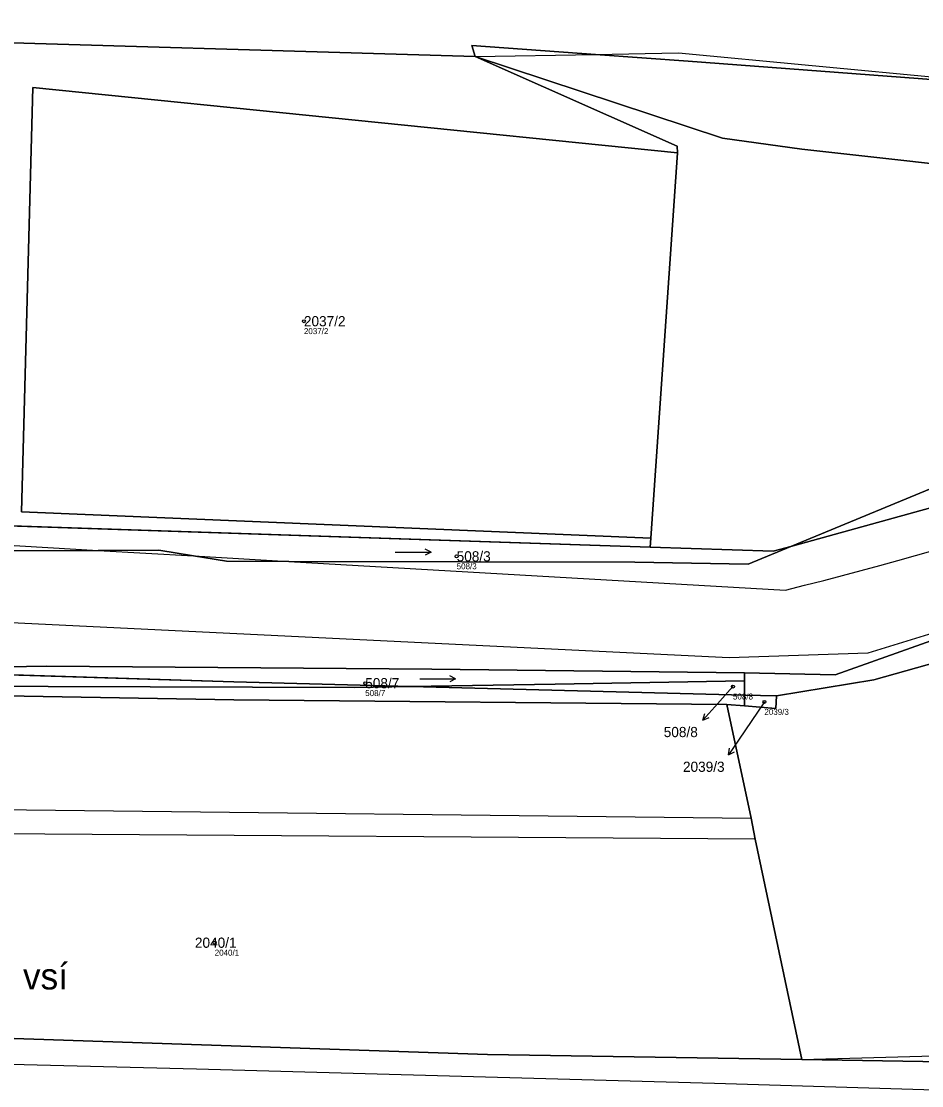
# Model space of a CAD drawing. Extents: x -762274 to -759271, y -1061928 to -1059060.
# Drawn here: x -760264.1 to -760113.7, y -1059446 to -1059268.2 of the extents above; entities that cross this region are included whole.
import ezdxf

# ---------------------------------------------------------------- set-up
doc = ezdxf.new("R2010")
doc.units = 0
for name, color, linetype in [('Definiční body', 7, 'Continuous'), ('Hranice parcel', 7, 'Continuous'), ('Parcelní čísla', 7, 'Continuous'), ('Polygon parcely', 7, 'Continuous'), ('Pop  PČ popisy', 7, 'Continuous'), ('Poz předměty', 7, 'Continuous'), ('Vnitřní kresba', 7, 'Continuous'), ('Značky kultur', 7, 'Continuous')]:
    doc.layers.add(name, color=color, linetype=linetype)

msp = doc.modelspace()

# ---------------------------------------------------------------- linework, layer by layer
at = {"layer": 'Definiční body'}
for centre in [(-760216.91, -1059318.33), (-760191.4, -1059357.6), (-760206.67, -1059378.78), (-760145.26, -1059379.35), (-760140.01, -1059381.91), (-760231.81, -1059422.12)]:
    msp.add_circle(centre, 0.25, dxfattribs=at)
at = {"layer": 'Hranice parcel'}
for p, q in [((-760188.31, -1059274.14), (-760282.63, -1059271.37)), ((-760158.97, -1059354.54), (-760154.54, -1059290.19)), ((-760310.75, -1059351.02), (-760159.07, -1059356.08)), ((-760159.07, -1059356.08), (-760158.97, -1059354.54)), ((-760293.6, -1059376.52), (-760228.6, -1059378.58)), ((-760143.32, -1059377.05), (-760143.32, -1059378.38)), ((-760228.6, -1059378.58), (-760199.12, -1059379.33)), ((-760199.12, -1059379.33), (-760143.32, -1059380.76)), ((-760143.32, -1059378.38), (-760143.32, -1059380.76)), ((-760143.32, -1059380.76), (-760138, -1059380.9)), ((-760143.32, -1059382.59), (-760143.32, -1059380.76)), ((-760143.32, -1059382.59), (-760146.31, -1059382.36))]:
    msp.add_line(p, q, dxfattribs=at)
for points in [[(-760188.31, -1059274.14), (-760188.87, -1059272.28), (-760168.21, -1059273.78), (-760152.75, -1059274.91), (-760086.27, -1059279.94), (-760071.68, -1059281.04), (-760031.2, -1059284.1), (-760031.11, -1059282.78)], [(-760188.31, -1059274.14), (-760147, -1059287.78), (-760133.77, -1059289.61), (-760096.22, -1059293.75), (-760051.69, -1059297.75)], [(-760154.54, -1059290.19), (-760154.56, -1059289.11), (-760188.31, -1059274.14)], [(-760158.97, -1059354.54), (-760264.08, -1059350.19), (-760262.18, -1059279.31), (-760154.54, -1059290.19)], [(-760135.57, -1059355.93), (-760079.03, -1059332.56), (-760061.53, -1059334.31)], [(-760061.53, -1059334.31), (-760078.08, -1059340.01), (-760135.57, -1059355.93)], [(-760135.57, -1059355.93), (-760142.71, -1059358.88), (-760161.66, -1059358.58), (-760219.44, -1059358.44), (-760229.83, -1059358.42), (-760235.37, -1059357.52), (-760241.11, -1059356.59), (-760251.24, -1059356.6), (-760325.28, -1059356.69), (-760336.22, -1059352.68), (-760345.74, -1059349.18)], [(-760143.32, -1059377.05), (-760128.19, -1059377.4), (-760096.05, -1059365.97), (-760064.67, -1059356.67), (-760015.19, -1059348.69)], [(-760022.16, -1059350.25), (-760121.74, -1059378.25), (-760138, -1059380.9)], [(-760135.57, -1059355.93), (-760138.57, -1059356.76), (-760159.07, -1059356.08)], [(-760293.6, -1059376.52), (-760259.85, -1059375.96), (-760195.55, -1059376.45), (-760143.32, -1059377.05)], [(-760199.12, -1059379.33), (-760208.48, -1059379.49), (-760293.79, -1059379.22), (-760346.78, -1059381.68)], [(-760199.12, -1059379.33), (-760174.96, -1059378.93), (-760143.32, -1059378.38)], [(-760146.31, -1059382.36), (-760228.63, -1059381.58), (-760292.33, -1059380.45)], [(-760138, -1059380.9), (-760138.1, -1059383), (-760143.32, -1059382.59)], [(-760146.31, -1059382.36), (-760142.24, -1059401.3), (-760141.55, -1059404.85), (-760133.78, -1059441.64)], [(-760133.78, -1059441.64), (-760186.23, -1059440.79), (-760270.31, -1059437.98), (-760286.11, -1059437.43), (-760317.92, -1059436.38), (-760332.99, -1059435.72), (-760339.68, -1059435.42)], [(-760133.78, -1059441.64), (-760083.2, -1059442.45), (-760047.16, -1059441.74)]]:
    msp.add_lwpolyline(points, dxfattribs=at)
at = {"layer": 'Polygon parcely'}
for points in [[(-760282.63, -1059271.37), (-760188.31, -1059274.14), (-760188.87, -1059272.28), (-760168.21, -1059273.78), (-760152.75, -1059274.91), (-760086.27, -1059279.94), (-760071.68, -1059281.04), (-760031.2, -1059284.1), (-760031.11, -1059282.78), (-760038.84, -1059279.45), (-760083.42, -1059262.42), (-760115.04, -1059252.18), (-760216.4, -1059223.82), (-760291.32, -1059214.98)], [(-760310.75, -1059351.02), (-760159.07, -1059356.08), (-760158.97, -1059354.54), (-760264.08, -1059350.19), (-760262.18, -1059279.31), (-760154.54, -1059290.19), (-760154.56, -1059289.11), (-760188.31, -1059274.14), (-760282.63, -1059271.37)], [(-759951.15, -1059333.95), (-759970.66, -1059317.29), (-759979.97, -1059320.34), (-759992.02, -1059320.04), (-760055.18, -1059334.94), (-760060.26, -1059334.43), (-760061.53, -1059334.31), (-760078.08, -1059340.01), (-760135.57, -1059355.93), (-760142.71, -1059358.88), (-760161.66, -1059358.58), (-760219.44, -1059358.44), (-760229.83, -1059358.42), (-760235.37, -1059357.52), (-760241.11, -1059356.59), (-760251.24, -1059356.6), (-760325.28, -1059356.69)], [(-760293.6, -1059376.52), (-760259.85, -1059375.96), (-760195.55, -1059376.45), (-760143.32, -1059377.05), (-760128.19, -1059377.4), (-760096.05, -1059365.97), (-760064.67, -1059356.67), (-760015.19, -1059348.69), (-759981.43, -1059341.15), (-759961.82, -1059339.42), (-759942.58, -1059341.26)], [(-760270.31, -1059437.98), (-760186.23, -1059440.79), (-760133.78, -1059441.64), (-760141.55, -1059404.85), (-760142.24, -1059401.3), (-760146.31, -1059382.36), (-760228.63, -1059381.58), (-760292.33, -1059380.45)], [(-760040.81, -1059446.18), (-760040.85, -1059443.86), (-760042.47, -1059441.65), (-760047.16, -1059441.74), (-760083.2, -1059442.45), (-760133.78, -1059441.64), (-760186.23, -1059440.79), (-760270.31, -1059437.98), (-760286.11, -1059437.43), (-760317.92, -1059436.38), (-760332.99, -1059435.72), (-760339.68, -1059435.42), (-760421.86, -1059432.17), (-760428.12, -1059431.92), (-760449.62, -1059432.88), (-760464.38, -1059431.72), (-760472.32, -1059431.35), (-760490.98, -1059430.87), (-760491.08, -1059432.57), (-760516.22, -1059431.02), (-760516.24, -1059433), (-760538.51, -1059432.56), (-760538.27, -1059427.01), (-760570.34, -1059427.5)]]:
    msp.add_lwpolyline(points, dxfattribs=at)
for points in [[(-760096.22, -1059293.75), (-760051.69, -1059297.75), (-760018.85, -1059288.05), (-760031.11, -1059282.78), (-760031.2, -1059284.1), (-760071.68, -1059281.04), (-760086.27, -1059279.94), (-760152.75, -1059274.91), (-760168.21, -1059273.78), (-760188.87, -1059272.28), (-760188.31, -1059274.14), (-760147, -1059287.78), (-760133.77, -1059289.61)], [(-760079.03, -1059332.56), (-760061.53, -1059334.31), (-760044.77, -1059328.53), (-760019.09, -1059321.17), (-760000.93, -1059317.49), (-759982.6, -1059307.09), (-759986.38, -1059305.1), (-760006.17, -1059301.83), (-760051.69, -1059297.75), (-760096.22, -1059293.75), (-760133.77, -1059289.61), (-760147, -1059287.78), (-760188.31, -1059274.14), (-760154.56, -1059289.11), (-760154.54, -1059290.19), (-760158.97, -1059354.54), (-760159.07, -1059356.08), (-760138.57, -1059356.76), (-760135.57, -1059355.93)], [(-760158.97, -1059354.54), (-760154.54, -1059290.19), (-760262.18, -1059279.31), (-760264.08, -1059350.19)], [(-760061.53, -1059334.31), (-760079.03, -1059332.56), (-760135.57, -1059355.93), (-760078.08, -1059340.01)], [(-760138.57, -1059356.76), (-760159.07, -1059356.08), (-760310.75, -1059351.02), (-760336.13, -1059350.34), (-760345.74, -1059349.18), (-760336.22, -1059352.68), (-760325.28, -1059356.69), (-760251.24, -1059356.6), (-760241.11, -1059356.59), (-760235.37, -1059357.52), (-760229.83, -1059358.42), (-760219.44, -1059358.44), (-760161.66, -1059358.58), (-760142.71, -1059358.88), (-760135.57, -1059355.93)], [(-760143.32, -1059378.38), (-760143.32, -1059380.76), (-760138, -1059380.9), (-760121.74, -1059378.25), (-760022.16, -1059350.25), (-760015.19, -1059348.69), (-760064.67, -1059356.67), (-760096.05, -1059365.97), (-760128.19, -1059377.4), (-760143.32, -1059377.05)], [(-760083.2, -1059442.45), (-760047.16, -1059441.74), (-760047.09, -1059439.16), (-760046.52, -1059419.51), (-760044.95, -1059403.79), (-760041.58, -1059388.99), (-760022.16, -1059350.25), (-760121.74, -1059378.25), (-760138, -1059380.9), (-760138.1, -1059383), (-760143.32, -1059382.59), (-760146.31, -1059382.36), (-760142.24, -1059401.3), (-760141.55, -1059404.85), (-760133.78, -1059441.64)], [(-760143.32, -1059378.38), (-760143.32, -1059377.05), (-760195.55, -1059376.45), (-760259.85, -1059375.96), (-760293.6, -1059376.52), (-760228.6, -1059378.58), (-760199.12, -1059379.33), (-760174.96, -1059378.93)], [(-760293.6, -1059376.52), (-760346.78, -1059381.68), (-760293.79, -1059379.22), (-760208.48, -1059379.49), (-760199.12, -1059379.33), (-760228.6, -1059378.58)], [(-760208.48, -1059379.49), (-760293.79, -1059379.22), (-760346.78, -1059381.68), (-760346.07, -1059386.03), (-760340.59, -1059385.14), (-760340.46, -1059385.98), (-760326.16, -1059383.17), (-760325.51, -1059386.62), (-760304.34, -1059382.61), (-760292.87, -1059380.44), (-760292.61, -1059380.44), (-760292.34, -1059380.39), (-760292.33, -1059380.45), (-760228.63, -1059381.58), (-760146.31, -1059382.36), (-760143.32, -1059382.59), (-760143.32, -1059380.76), (-760199.12, -1059379.33)], [(-760143.32, -1059380.76), (-760143.32, -1059378.38), (-760174.96, -1059378.93), (-760199.12, -1059379.33)], [(-760143.32, -1059382.59), (-760138.1, -1059383), (-760138, -1059380.9), (-760143.32, -1059380.76)]]:
    msp.add_lwpolyline(points, close=True, dxfattribs=at)
at = {"layer": 'Pop  PČ popisy'}
for p, q in [((-760145.26, -1059379.35), (-760148.27, -1059382.72)), ((-760148.27, -1059382.72), (-760150.28, -1059384.95)), ((-760140.01, -1059381.91), (-760144.32, -1059388.28)), ((-760150.28, -1059384.95), (-760149.98, -1059383.87)), ((-760150.28, -1059384.95), (-760149.24, -1059384.54)), ((-760144.32, -1059388.28), (-760146, -1059390.77)), ((-760146, -1059390.77), (-760145.85, -1059389.66)), ((-760146, -1059390.77), (-760145.02, -1059390.22))]:
    msp.add_line(p, q, dxfattribs=at)
at = {"layer": 'Poz předměty'}
for p, q in [((-760310.65, -1059441.37), (-760234.86, -1059443.16)), ((-760234.86, -1059443.16), (-760148.37, -1059445.58)), ((-760148.37, -1059445.58), (-760064.92, -1059448.12))]:
    msp.add_line(p, q, dxfattribs=at)
at = {"layer": 'Vnitřní kresba'}
for p, q in [((-760188.31, -1059274.14), (-760168.21, -1059273.78)), ((-760168.21, -1059273.78), (-760154.38, -1059273.54)), ((-760154.38, -1059273.54), (-760086.27, -1059279.94)), ((-760313.26, -1059353.01), (-760251.24, -1059356.6)), ((-760251.24, -1059356.6), (-760235.37, -1059357.52)), ((-760235.37, -1059357.52), (-760219.44, -1059358.44)), ((-760219.44, -1059358.44), (-760136.47, -1059363.25)), ((-760082.19, -1059361.24), (-760122.73, -1059373.79)), ((-760145.88, -1059374.56), (-760347.44, -1059364.75)), ((-760122.73, -1059373.79), (-760145.88, -1059374.56)), ((-760271.11, -1059399.84), (-760142.24, -1059401.3)), ((-760141.55, -1059404.85), (-760271.15, -1059403.92)), ((-760133.78, -1059441.64), (-760047.09, -1059439.16))]:
    msp.add_line(p, q, dxfattribs=at)
msp.add_lwpolyline([(-760136.47, -1059363.25), (-760133.3, -1059362.44), (-760130.09, -1059361.62), (-760126.95, -1059360.8), (-760123.84, -1059359.98), (-760120.73, -1059359.15), (-760117.71, -1059358.31), (-760114.75, -1059357.47), (-760111.83, -1059356.6)], dxfattribs=at)
at = {"layer": 'Značky kultur'}
for p, q in [((-760195.68, -1059356.88), (-760196.66, -1059356.38)), ((-760201.68, -1059356.88), (-760195.68, -1059356.88)), ((-760195.68, -1059356.88), (-760196.66, -1059357.38)), ((-760197.57, -1059378.04), (-760191.57, -1059378.04)), ((-760191.57, -1059378.04), (-760192.55, -1059377.54)), ((-760191.57, -1059378.04), (-760192.55, -1059378.54))]:
    msp.add_line(p, q, dxfattribs=at)

# ---------------------------------------------------------------- texts
at = {"layer": 'Definiční body'}
for s, p in [('2037/2', (-760216.91, -1059320.49)), ('508/3', (-760191.4, -1059359.76)), ('508/7', (-760206.67, -1059380.94)), ('508/8', (-760145.26, -1059381.51)), ('2039/3', (-760140.01, -1059384.07)), ('2040/1', (-760231.81, -1059424.28))]:
    msp.add_text(s, height=1, dxfattribs=at).set_placement(p)
at = {"layer": 'Parcelní čísla'}
for s, p in [('2037/2', (-760216.91, -1059319.18)), ('508/3', (-760191.4, -1059358.45)), ('508/7', (-760206.67, -1059379.63)), ('508/8', (-760156.82, -1059387.79)), ('2039/3', (-760153.61, -1059393.59)), ('2040/1', (-760235.11, -1059422.97))]:
    msp.add_text(s, height=1.7, dxfattribs=at).set_placement(p)
at = {"layer": 'Pop  PČ popisy'}
msp.add_text('Pod vsí', height=4.4, dxfattribs=at).set_placement((-760275.93, -1059429.93))

doc.saveas('drawing.dxf')
